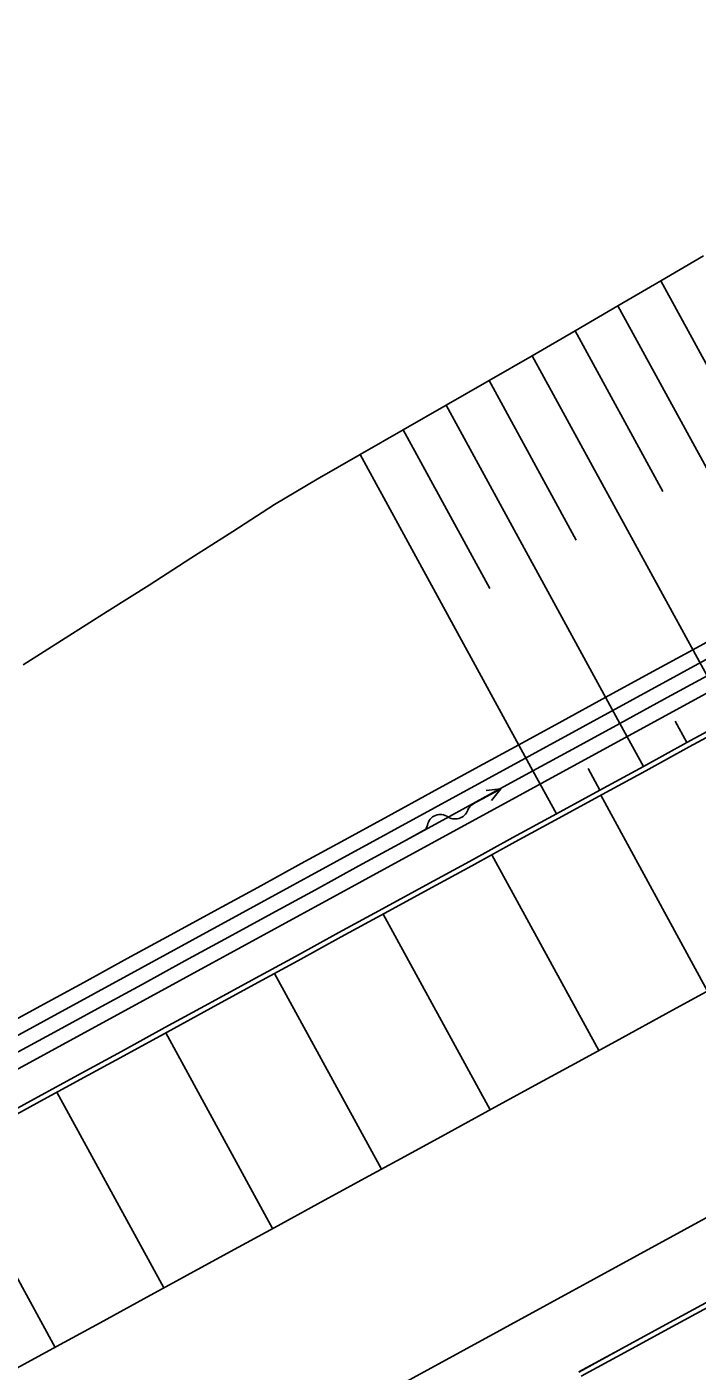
# Model space of a CAD drawing. Extents: x -783978 to -783565, y -1064821 to -1064596.
# Drawn here: x -783865.74 to -783852.22, y -1064732.75 to -1064705.62 of the extents above; entities that cross this region are included whole.
import ezdxf

# ---------------------------------------------------------------- set-up
doc = ezdxf.new("R2010")
doc.units = 0
doc.layers.add('SO 01_50_01', color=7, linetype='Continuous')

# ---------------------------------------------------------------- blocks, each defined once
blk = doc.blocks.new('SIPKP')
at = {"layer": 'SO 01_50_01'}
for p, q in [((0, 0), (19.5, 0)), ((67.1, 0.2), (74.2, 0.2)), ((74.2, 0.2), (90.5, 0.2)), ((90.5, 0.2), (79.4, 4.9)), ((79.4, -4.1), (90.5, 0.2))]:
    blk.add_line(p, q, dxfattribs=at)
for centre, radius, start, end in [((19.6, -5.8), 5.82, 37.3192, 90.4169), ((51.6, -5.8), 11.1, 42.7386, 149.222), ((66.6, 17.1), 16.9, 245.3105, 271.7078), ((32.5, 4.2), 10.5, 218.0257, 335.7054)]:
    blk.add_arc(centre, radius, start, end, dxfattribs=at)

msp = doc.modelspace()

# ---------------------------------------------------------------- linework, layer by layer
at = {"layer": 'SO 01_50_01'}
for p, q in [((-783868.841, -1064727.56), (-783794.223, -1064686.815)), ((-783868.554, -1064728.087), (-783793.967, -1064687.359)), ((-783867.163, -1064737.91), (-783786.213, -1064693.707)), ((-783852.955, -1064710.748), (-783852.091, -1064710.245)), ((-783853.819, -1064711.252), (-783852.955, -1064710.748)), ((-783852.955, -1064710.748), (-783851.172, -1064714.014)), ((-783854.684, -1064711.755), (-783853.819, -1064711.252)), ((-783853.819, -1064711.252), (-783850.266, -1064717.759)), ((-783855.549, -1064712.257), (-783854.684, -1064711.755)), ((-783854.684, -1064711.755), (-783852.914, -1064714.996)), ((-783856.417, -1064712.755), (-783855.549, -1064712.257)), ((-783855.549, -1064712.257), (-783852.021, -1064718.718)), ((-783857.284, -1064713.253), (-783856.417, -1064712.755)), ((-783856.417, -1064712.755), (-783854.658, -1064715.976)), ((-783858.151, -1064713.751), (-783857.284, -1064713.253)), ((-783857.284, -1064713.253), (-783853.777, -1064719.676)), ((-783859.019, -1064714.25), (-783858.151, -1064713.751)), ((-783858.151, -1064713.751), (-783856.403, -1064716.953)), ((-783859.886, -1064714.748), (-783859.019, -1064714.25)), ((-783859.019, -1064714.25), (-783855.532, -1064720.635)), ((-783860.745, -1064715.261), (-783859.886, -1064714.748)), ((-783861.589, -1064715.802), (-783860.745, -1064715.261)), ((-783862.433, -1064716.343), (-783861.589, -1064715.802)), ((-783863.277, -1064716.885), (-783862.433, -1064716.343)), ((-783864.123, -1064717.421), (-783863.277, -1064716.885)), ((-783864.97, -1064717.956), (-783864.123, -1064717.421)), ((-783865.817, -1064718.492), (-783864.97, -1064717.956)), ((-783852.309, -1064718.191), (-783851.431, -1064717.712)), ((-783853.187, -1064718.67), (-783852.309, -1064718.191)), ((-783854.064, -1064719.15), (-783853.187, -1064718.67)), ((-783852.899, -1064719.197), (-783852.021, -1064718.718)), ((-783854.942, -1064719.629), (-783854.064, -1064719.15)), ((-783853.777, -1064719.676), (-783852.899, -1064719.197)), ((-783852.426, -1064720.064), (-783851.548, -1064719.585)), ((-783852.426, -1064720.064), (-783851.548, -1064719.585)), ((-783852.426, -1064720.064), (-783851.548, -1064719.585)), ((-783855.82, -1064720.108), (-783854.942, -1064719.629)), ((-783854.655, -1064720.155), (-783853.777, -1064719.676)), ((-783853.303, -1064720.543), (-783853.777, -1064719.676)), ((-783852.426, -1064720.064), (-783852.662, -1064719.63)), ((-783852.378, -1064720.152), (-783851.5, -1064719.673)), ((-783856.697, -1064720.587), (-783855.82, -1064720.108)), ((-783853.303, -1064720.543), (-783852.426, -1064720.064)), ((-783853.303, -1064720.543), (-783852.426, -1064720.064)), ((-783853.303, -1064720.543), (-783852.426, -1064720.064)), ((-783855.532, -1064720.635), (-783854.655, -1064720.155)), ((-783853.255, -1064720.631), (-783852.378, -1064720.152)), ((-783857.575, -1064721.067), (-783856.697, -1064720.587)), ((-783856.41, -1064721.114), (-783855.532, -1064720.635)), ((-783855.059, -1064721.502), (-783855.532, -1064720.635)), ((-783854.181, -1064721.023), (-783854.418, -1064720.589)), ((-783854.181, -1064721.023), (-783853.303, -1064720.543)), ((-783854.181, -1064721.023), (-783853.303, -1064720.543)), ((-783854.181, -1064721.023), (-783853.303, -1064720.543)), ((-783854.133, -1064721.11), (-783853.255, -1064720.631)), ((-783858.453, -1064721.546), (-783857.575, -1064721.067)), ((-783857.288, -1064721.593), (-783856.41, -1064721.114)), ((-783855.059, -1064721.502), (-783854.181, -1064721.023)), ((-783855.059, -1064721.502), (-783854.181, -1064721.023)), ((-783855.059, -1064721.502), (-783854.181, -1064721.023)), ((-783855.011, -1064721.59), (-783854.133, -1064721.11)), ((-783859.33, -1064722.025), (-783858.453, -1064721.546)), ((-783858.165, -1064722.072), (-783857.288, -1064721.593)), ((-783855.936, -1064721.981), (-783855.059, -1064721.502)), ((-783855.936, -1064721.981), (-783855.059, -1064721.502)), ((-783855.936, -1064721.981), (-783855.059, -1064721.502)), ((-783855.888, -1064722.069), (-783855.011, -1064721.59)), ((-783860.208, -1064722.504), (-783859.33, -1064722.025)), ((-783856.814, -1064722.46), (-783855.936, -1064721.981)), ((-783856.814, -1064722.46), (-783855.936, -1064721.981)), ((-783856.814, -1064722.46), (-783855.936, -1064721.981)), ((-783859.043, -1064722.552), (-783858.165, -1064722.072)), ((-783856.766, -1064722.548), (-783855.888, -1064722.069)), ((-783861.086, -1064722.984), (-783860.208, -1064722.504)), ((-783859.921, -1064723.031), (-783859.043, -1064722.552)), ((-783857.692, -1064722.94), (-783856.814, -1064722.46)), ((-783857.692, -1064722.94), (-783856.814, -1064722.46)), ((-783857.692, -1064722.94), (-783856.814, -1064722.46)), ((-783857.644, -1064723.027), (-783856.766, -1064722.548)), ((-783861.963, -1064723.463), (-783861.086, -1064722.984)), ((-783860.798, -1064723.51), (-783859.921, -1064723.031)), ((-783858.569, -1064723.419), (-783857.692, -1064722.94)), ((-783858.569, -1064723.419), (-783857.692, -1064722.94)), ((-783858.569, -1064723.419), (-783857.692, -1064722.94)), ((-783858.521, -1064723.507), (-783857.644, -1064723.027)), ((-783862.841, -1064723.942), (-783861.963, -1064723.463)), ((-783861.676, -1064723.989), (-783860.798, -1064723.51)), ((-783859.447, -1064723.898), (-783858.569, -1064723.419)), ((-783859.447, -1064723.898), (-783858.569, -1064723.419)), ((-783859.447, -1064723.898), (-783858.569, -1064723.419)), ((-783859.399, -1064723.986), (-783858.521, -1064723.507)), ((-783860.325, -1064724.377), (-783859.447, -1064723.898)), ((-783860.325, -1064724.377), (-783859.447, -1064723.898)), ((-783860.325, -1064724.377), (-783859.447, -1064723.898)), ((-783863.719, -1064724.421), (-783862.841, -1064723.942)), ((-783862.554, -1064724.469), (-783861.676, -1064723.989)), ((-783860.277, -1064724.465), (-783859.399, -1064723.986)), ((-783864.596, -1064724.901), (-783863.719, -1064724.421)), ((-783863.431, -1064724.948), (-783862.554, -1064724.469)), ((-783861.202, -1064724.857), (-783860.325, -1064724.377)), ((-783861.202, -1064724.857), (-783860.325, -1064724.377)), ((-783861.202, -1064724.857), (-783860.325, -1064724.377)), ((-783861.154, -1064724.944), (-783860.277, -1064724.465)), ((-783865.474, -1064725.38), (-783864.596, -1064724.901)), ((-783864.309, -1064725.427), (-783863.431, -1064724.948)), ((-783862.08, -1064725.336), (-783861.202, -1064724.857)), ((-783862.08, -1064725.336), (-783861.202, -1064724.857)), ((-783862.08, -1064725.336), (-783861.202, -1064724.857)), ((-783862.032, -1064725.424), (-783861.154, -1064724.944)), ((-783852.854, -1064725.539), (-783851.976, -1064725.06)), ((-783866.352, -1064725.859), (-783865.474, -1064725.38)), ((-783865.187, -1064725.906), (-783864.309, -1064725.427)), ((-783862.958, -1064725.815), (-783862.08, -1064725.336)), ((-783862.958, -1064725.815), (-783862.08, -1064725.336)), ((-783862.958, -1064725.815), (-783862.08, -1064725.336)), ((-783862.91, -1064725.903), (-783862.032, -1064725.424)), ((-783853.732, -1064726.018), (-783852.854, -1064725.539)), ((-783863.835, -1064726.294), (-783862.958, -1064725.815)), ((-783863.835, -1064726.294), (-783862.958, -1064725.815)), ((-783863.835, -1064726.294), (-783862.958, -1064725.815)), ((-783866.064, -1064726.386), (-783865.187, -1064725.906)), ((-783863.787, -1064726.382), (-783862.91, -1064725.903)), ((-783854.609, -1064726.498), (-783853.732, -1064726.018)), ((-783864.713, -1064726.774), (-783863.835, -1064726.294)), ((-783864.713, -1064726.774), (-783863.835, -1064726.294)), ((-783864.713, -1064726.774), (-783863.835, -1064726.294)), ((-783864.665, -1064726.861), (-783863.787, -1064726.382)), ((-783855.487, -1064726.977), (-783854.609, -1064726.498)), ((-783865.591, -1064727.253), (-783864.713, -1064726.774)), ((-783865.591, -1064727.253), (-783864.713, -1064726.774)), ((-783865.591, -1064727.253), (-783864.713, -1064726.774)), ((-783865.543, -1064727.341), (-783864.665, -1064726.861)), ((-783856.365, -1064727.456), (-783855.487, -1064726.977)), ((-783866.468, -1064727.732), (-783865.591, -1064727.253)), ((-783866.468, -1064727.732), (-783865.591, -1064727.253)), ((-783866.468, -1064727.732), (-783865.591, -1064727.253)), ((-783866.421, -1064727.82), (-783865.543, -1064727.341)), ((-783857.242, -1064727.935), (-783856.365, -1064727.456)), ((-783858.12, -1064728.415), (-783857.242, -1064727.935)), ((-783858.998, -1064728.894), (-783858.12, -1064728.415)), ((-783859.875, -1064729.373), (-783858.998, -1064728.894)), ((-783860.753, -1064729.852), (-783859.875, -1064729.373)), ((-783861.631, -1064730.332), (-783860.753, -1064729.852)), ((-783862.509, -1064730.811), (-783861.631, -1064730.332)), ((-783863.386, -1064731.29), (-783862.509, -1064730.811)), ((-783864.264, -1064731.769), (-783863.386, -1064731.29)), ((-783852.851, -1064731.804), (-783851.974, -1064731.325)), ((-783852.851, -1064731.805), (-783851.973, -1064731.326)), ((-783852.803, -1064731.892), (-783851.926, -1064731.413)), ((-783865.142, -1064732.249), (-783864.264, -1064731.769)), ((-783853.729, -1064732.283), (-783852.851, -1064731.804)), ((-783853.728, -1064732.284), (-783852.851, -1064731.805)), ((-783853.681, -1064732.371), (-783852.803, -1064731.892)), ((-783866.019, -1064732.728), (-783865.142, -1064732.249)), ((-783854.607, -1064732.763), (-783853.729, -1064732.283)), ((-783854.606, -1064732.764), (-783853.728, -1064732.284)), ((-783854.559, -1064732.85), (-783853.681, -1064732.371))]:
    msp.add_line(p, q, dxfattribs=at)
for points in [[(-783854.165, -1064721.127), (-783852.008, -1064725.077)], [(-783856.359, -1064722.326), (-783854.202, -1064726.275)], [(-783858.553, -1064723.524), (-783856.396, -1064727.473)], [(-783860.747, -1064724.722), (-783858.59, -1064728.671)], [(-783862.941, -1064725.92), (-783860.785, -1064729.87)], [(-783865.135, -1064727.118), (-783862.979, -1064731.068)], [(-783867.33, -1064728.316), (-783865.173, -1064732.266)]]:
    msp.add_lwpolyline(points, dxfattribs=at)

# ---------------------------------------------------------------- block references
at = {"layer": 'SO 01_50_01', "xscale": 0.02497499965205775, "yscale": -0.02497499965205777, "rotation": 28.63656000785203}
msp.add_blockref('SIPKP', (-783858.165, -1064722.072), dxfattribs=at)

doc.saveas('drawing.dxf')
